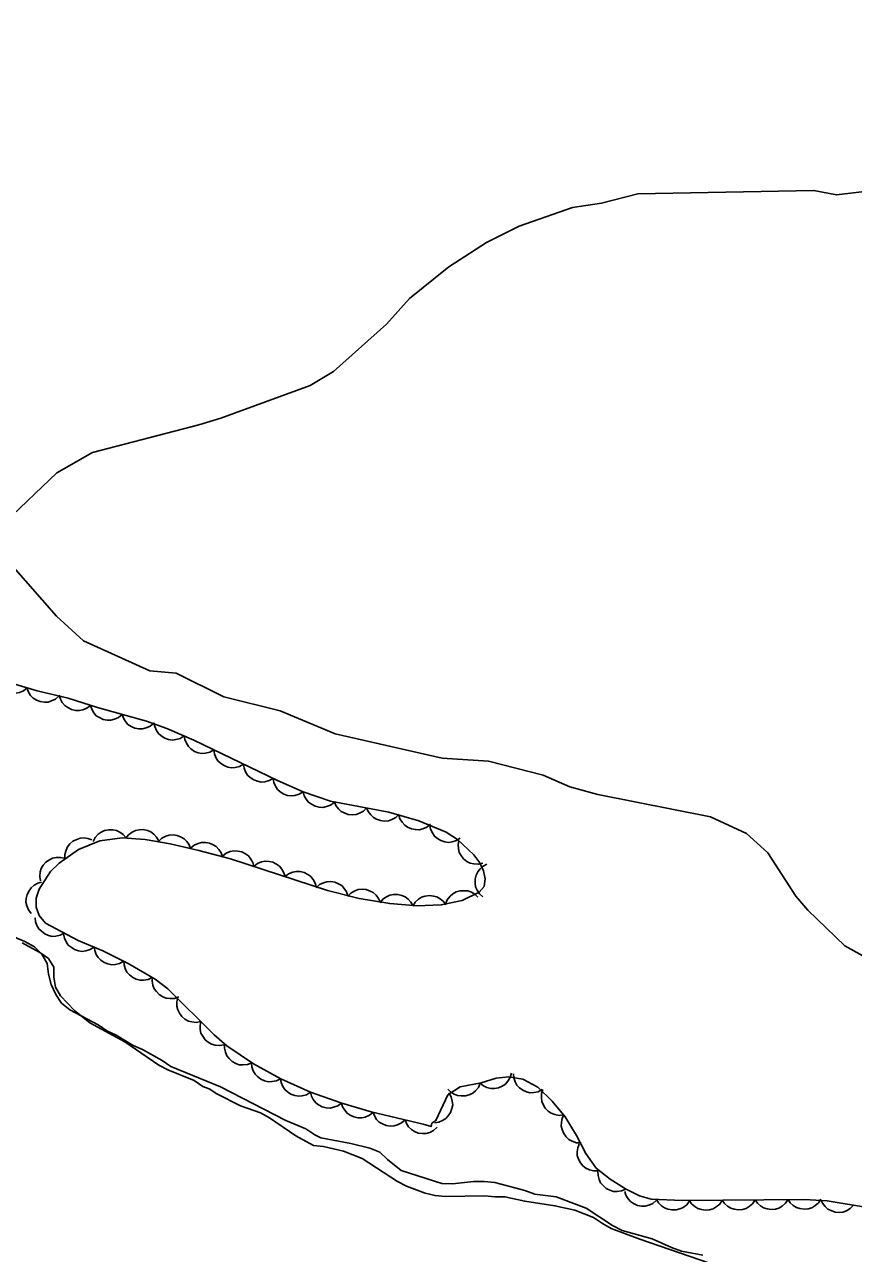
# Model space of a CAD drawing. Extents: x 336540 to 340074, y 5572036 to 5573747.
# Drawn here: x 339011.4 to 339087, y 5573128.5 to 5573240.7 of the extents above; entities that cross this region are included whole.
import ezdxf

# ---------------------------------------------------------------- set-up
doc = ezdxf.new("R2010")
doc.units = 0
for name, color, linetype in [('Niveau 2', 7, 'Continuous'), ('Niveau 4', 7, 'Continuous'), ('Niveau 44', 7, 'Continuous')]:
    doc.layers.add(name, color=color, linetype=linetype)

msp = doc.modelspace()

# ---------------------------------------------------------------- linework, layer by layer
at = {"layer": 'Niveau 2'}
for points in [[(339151.23, 5573243.46), (339142.96, 5573239.64), (339139.01, 5573237.4), (339133.72, 5573235.09), (339131.89, 5573234.47), (339123.59, 5573231.17), (339117.43, 5573229.32), (339112.72, 5573228.4), (339110.9, 5573227.62), (339108.56, 5573226.85), (339090.34, 5573225.73), (339085.45, 5573225.14), (339083.4, 5573225.55), (339067.34, 5573225.23), (339064.01, 5573224.37), (339061.36, 5573223.98), (339056.5, 5573222.29), (339053.52, 5573220.78), (339050.08, 5573218.57), (339046.5, 5573215.67), (339044.41, 5573213.34)], [(339044.41, 5573213.34), (339039.56, 5573209.03), (339037.42, 5573207.74), (339029.27, 5573204.76), (339027.28, 5573204.16), (339017.57, 5573201.64), (339014.31, 5573199.76), (339009.61, 5573195.27)], [(339010.15, 5573191.4), (339014.28, 5573186.68), (339016.76, 5573184.43), (339022.82, 5573181.69), (339025.22, 5573181.5), (339029.56, 5573179.32), (339034.7, 5573178.05), (339039.71, 5573175.94), (339049.47, 5573173.74), (339053.72, 5573173.45), (339058.7, 5573172.18), (339061.12, 5573171.12), (339063.69, 5573170.41), (339073.96, 5573168.38), (339077.25, 5573166.85), (339079.2, 5573165.09), (339081.76, 5573161.13), (339082.86, 5573159.85), (339086.23, 5573156.61), (339088.15, 5573155.54)], [(339041.16, 5573138.57), (339038.42, 5573139.09), (339037.85, 5573139.36), (339037.04, 5573139.92), (339035.21, 5573140.68), (339029.25, 5573143.75), (339024.73, 5573145.6), (339023.93, 5573146.15), (339022.15, 5573147.14), (339021.29, 5573147.52), (339019.74, 5573148.46), (339018.88, 5573148.84), (339018.08, 5573149.39), (339015.5, 5573150.77), (339014.75, 5573151.38), (339014.22, 5573152.17), (339013.81, 5573153.07), (339013.56, 5573154.03), (339013.43, 5573154.99), (339012.96, 5573155.84), (339012.27, 5573156.51), (339011.41, 5573157), (339009.58, 5573157.76)], [(339073.25, 5573128.38), (339071.32, 5573128.74), (339070.4, 5573129.07), (339068.63, 5573129.88), (339065.89, 5573130.63), (339065.03, 5573131.07), (339062.62, 5573132.67), (339059.87, 5573133.7), (339057.94, 5573133.95), (339057.02, 5573134.27), (339054.28, 5573135.01), (339053.32, 5573135.11), (339052.35, 5573135.09), (339050.42, 5573134.88), (339049.46, 5573134.92), (339045.75, 5573136.1), (339044.48, 5573137.1), (339043.78, 5573137.77), (339042.87, 5573138.15), (339041.16, 5573138.57)]]:
    msp.add_lwpolyline(points, dxfattribs=at)
at = {"layer": 'Niveau 4'}
msp.add_lwpolyline([(339011.16, 5573156.87), (339012.77, 5573155.99), (339013.57, 5573155.44), (339014.04, 5573154.65), (339014.06, 5573153.74), (339014.19, 5573152.83), (339014.66, 5573152.05), (339015.93, 5573150.71), (339017.32, 5573149.59), (339020.53, 5573147.84), (339023.63, 5573145.73), (339024.44, 5573145.29), (339026.84, 5573144.32), (339027.64, 5573143.76), (339028.22, 5573143.55), (339028.91, 5573143.1), (339031.08, 5573142.01), (339032.91, 5573141.36), (339033.72, 5573140.92), (339036.13, 5573139.26), (339037.74, 5573138.38), (339038.65, 5573138.28), (339040.47, 5573137.86), (339042.19, 5573137.21), (339045.41, 5573135.11), (339046.21, 5573134.67), (339047.92, 5573134.03), (339048.84, 5573133.81), (339049.75, 5573133.72), (339053.38, 5573133.79), (339054.29, 5573133.69), (339055.2, 5573133.71), (339057.02, 5573133.29), (339059.76, 5573132.89), (339061.58, 5573132.47), (339063.3, 5573131.82), (339064.1, 5573131.26), (339064.9, 5573130.82), (339067.53, 5573129.85), (339077.48, 5573126.4)], dxfattribs=at)
at = {"layer": 'Niveau 44'}
for points in [[(339011.61, 5573180.15), (339011.29, 5573179.89), (339010.91, 5573179.73), (339010.59, 5573179.65), (339010.24, 5573179.66), (339009.88, 5573179.73), (339009.53, 5573179.9), (339009.26, 5573180.07), (339009.03, 5573180.34), (339008.84, 5573180.66), (339008.73, 5573181)], [(339088.1, 5573132.75), (339084.61, 5573133.34), (339082.54, 5573133.47), (339071.39, 5573133.35), (339068.55, 5573133.49), (339067.48, 5573133.8), (339066.22, 5573134.42), (339064.8, 5573135.31), (339063.54, 5573136.32), (339062.6, 5573137.64), (339061.73, 5573139.31), (339060.71, 5573140.99), (339059.52, 5573142.43), (339058.2, 5573143.7), (339056.84, 5573144.44), (339055.55, 5573144.64), (339054.4, 5573144.53), (339053.04, 5573144.09), (339051.12, 5573143.74), (339050, 5573143), (339048.91, 5573140.66), (339048.55, 5573140.42), (339048.47, 5573140.11), (339047.75, 5573140.34), (339043.01, 5573141.45), (339040.33, 5573142.25), (339037.46, 5573143.24), (339034.76, 5573144.46), (339032.25, 5573145.83), (339029.83, 5573147.47), (339028.68, 5573148.48), (339024.46, 5573152.68), (339023.28, 5573153.56), (339020.84, 5573155), (339018.51, 5573156.15), (339016.26, 5573157.1), (339013.27, 5573158.68), (339012.7, 5573159.38), (339012.44, 5573160.14), (339012.44, 5573160.96), (339012.71, 5573161.79), (339013.74, 5573163.4), (339014.53, 5573164.15), (339016.29, 5573165.41), (339018.25, 5573166.2), (339020.28, 5573166.45), (339022.37, 5573166.3), (339024.66, 5573165.9), (339027.28, 5573165.31), (339030.16, 5573164.56), (339039.02, 5573161.65), (339041.9, 5573160.94), (339044.69, 5573160.46), (339047.2, 5573160.25), (339049.39, 5573160.34), (339051.29, 5573160.75), (339052.86, 5573161.5), (339053.31, 5573162.03), (339053.39, 5573162.71), (339053.24, 5573163.46), (339052.93, 5573164.17), (339052.37, 5573164.9), (339050.87, 5573166.31), (339049.84, 5573166.98), (339047.35, 5573168.02), (339044.61, 5573168.8), (339039.29, 5573169.82), (339036.81, 5573170.65), (339034.44, 5573171.7), (339026.81, 5573175.38), (339024.36, 5573176.45), (339022.49, 5573177.11), (339018.02, 5573178.35), (339015.36, 5573179.21), (339012.52, 5573179.88), (339009.02, 5573180.92)], [(339014.52, 5573179.41), (339014.21, 5573179.13), (339013.84, 5573178.95), (339013.53, 5573178.85), (339013.18, 5573178.84), (339012.81, 5573178.89), (339012.46, 5573179.04), (339012.17, 5573179.2), (339011.93, 5573179.45), (339011.72, 5573179.76), (339011.6, 5573180.1)], [(339017.39, 5573178.55), (339017.06, 5573178.3), (339016.68, 5573178.15), (339016.36, 5573178.07), (339016.01, 5573178.09), (339015.65, 5573178.18), (339015.31, 5573178.35), (339015.04, 5573178.53), (339014.82, 5573178.81), (339014.64, 5573179.13), (339014.53, 5573179.48)], [(339020.27, 5573177.73), (339019.95, 5573177.45), (339019.58, 5573177.29), (339019.26, 5573177.2), (339018.91, 5573177.21), (339018.55, 5573177.27), (339018.2, 5573177.44), (339017.92, 5573177.6), (339017.69, 5573177.87), (339017.5, 5573178.19), (339017.38, 5573178.53)], [(339023.16, 5573176.92), (339022.85, 5573176.65), (339022.47, 5573176.49), (339022.15, 5573176.4), (339021.8, 5573176.4), (339021.44, 5573176.47), (339021.09, 5573176.63), (339020.81, 5573176.8), (339020.58, 5573177.07), (339020.39, 5573177.38), (339020.27, 5573177.73)], [(339025.93, 5573175.76), (339025.58, 5573175.54), (339025.19, 5573175.43), (339024.86, 5573175.39), (339024.51, 5573175.44), (339024.16, 5573175.56), (339023.84, 5573175.77), (339023.59, 5573175.97), (339023.4, 5573176.27), (339023.25, 5573176.61), (339023.18, 5573176.96)], [(339028.65, 5573174.49), (339028.29, 5573174.28), (339027.89, 5573174.19), (339027.56, 5573174.16), (339027.22, 5573174.22), (339026.87, 5573174.35), (339026.56, 5573174.58), (339026.32, 5573174.79), (339026.14, 5573175.09), (339026, 5573175.44), (339025.95, 5573175.8)], [(339031.35, 5573173.19), (339030.99, 5573172.98), (339030.59, 5573172.89), (339030.27, 5573172.85), (339029.92, 5573172.92), (339029.58, 5573173.05), (339029.26, 5573173.27), (339029.02, 5573173.49), (339028.84, 5573173.79), (339028.7, 5573174.14), (339028.65, 5573174.49)], [(339034.05, 5573171.89), (339033.69, 5573171.68), (339033.3, 5573171.58), (339032.97, 5573171.55), (339032.62, 5573171.62), (339032.28, 5573171.75), (339031.96, 5573171.97), (339031.72, 5573172.19), (339031.54, 5573172.49), (339031.4, 5573172.83), (339031.35, 5573173.19)], [(339036.79, 5573170.66), (339036.44, 5573170.44), (339036.04, 5573170.33), (339035.72, 5573170.29), (339035.37, 5573170.34), (339035.02, 5573170.46), (339034.7, 5573170.67), (339034.45, 5573170.88), (339034.26, 5573171.18), (339034.11, 5573171.52), (339034.05, 5573171.87)], [(339039.63, 5573169.7), (339039.3, 5573169.45), (339038.92, 5573169.31), (339038.6, 5573169.23), (339038.25, 5573169.26), (339037.89, 5573169.34), (339037.55, 5573169.52), (339037.28, 5573169.71), (339037.06, 5573169.98), (339036.89, 5573170.31), (339036.79, 5573170.66)], [(339042.59, 5573169.19), (339042.3, 5573168.89), (339041.94, 5573168.7), (339041.63, 5573168.58), (339041.28, 5573168.56), (339040.91, 5573168.6), (339040.55, 5573168.73), (339040.26, 5573168.88), (339040.01, 5573169.12), (339039.79, 5573169.42), (339039.65, 5573169.75)], [(339045.54, 5573168.62), (339045.24, 5573168.33), (339044.89, 5573168.13), (339044.58, 5573168.02), (339044.23, 5573167.99), (339043.86, 5573168.03), (339043.5, 5573168.17), (339043.21, 5573168.31), (339042.96, 5573168.56), (339042.74, 5573168.86), (339042.59, 5573169.19)], [(339048.41, 5573167.72), (339048.09, 5573167.45), (339047.71, 5573167.29), (339047.39, 5573167.2), (339047.04, 5573167.21), (339046.68, 5573167.28), (339046.33, 5573167.44), (339046.06, 5573167.61), (339045.83, 5573167.88), (339045.63, 5573168.2), (339045.52, 5573168.54)], [(339017.63, 5573166.12), (339017.82, 5573166.5), (339018.1, 5573166.79), (339018.36, 5573166.99), (339018.68, 5573167.12), (339019.05, 5573167.2), (339019.43, 5573167.18), (339019.75, 5573167.13), (339020.07, 5573166.98), (339020.37, 5573166.76), (339020.6, 5573166.49)], [(339020.61, 5573166.43), (339020.86, 5573166.75), (339021.2, 5573166.99), (339021.49, 5573167.14), (339021.84, 5573167.2), (339022.21, 5573167.21), (339022.58, 5573167.12), (339022.89, 5573167.01), (339023.16, 5573166.79), (339023.42, 5573166.52), (339023.6, 5573166.21)], [(339023.59, 5573166.14), (339023.9, 5573166.43), (339024.26, 5573166.61), (339024.57, 5573166.71), (339024.93, 5573166.73), (339025.29, 5573166.68), (339025.65, 5573166.53), (339025.93, 5573166.38), (339026.18, 5573166.12), (339026.39, 5573165.82), (339026.52, 5573165.48)], [(339051.13, 5573166.44), (339050.78, 5573166.21), (339050.39, 5573166.1), (339050.07, 5573166.05), (339049.72, 5573166.1), (339049.36, 5573166.21), (339049.04, 5573166.41), (339048.78, 5573166.61), (339048.59, 5573166.91), (339048.43, 5573167.24), (339048.36, 5573167.6)], [(339015.06, 5573164.53), (339015.05, 5573164.95), (339015.16, 5573165.34), (339015.28, 5573165.64), (339015.51, 5573165.91), (339015.79, 5573166.15), (339016.13, 5573166.32), (339016.44, 5573166.43), (339016.79, 5573166.45), (339017.16, 5573166.4), (339017.5, 5573166.27)], [(339026.53, 5573165.51), (339026.84, 5573165.78), (339027.21, 5573165.95), (339027.53, 5573166.05), (339027.88, 5573166.05), (339028.24, 5573165.99), (339028.59, 5573165.83), (339028.87, 5573165.66), (339029.11, 5573165.4), (339029.31, 5573165.09), (339029.43, 5573164.75)], [(339053.18, 5573164.14), (339052.77, 5573164.05), (339052.37, 5573164.08), (339052.04, 5573164.14), (339051.73, 5573164.31), (339051.44, 5573164.54), (339051.21, 5573164.85), (339051.04, 5573165.13), (339050.96, 5573165.47), (339050.94, 5573165.84), (339050.99, 5573166.19)], [(339012.83, 5573162.53), (339012.76, 5573162.94), (339012.81, 5573163.35), (339012.9, 5573163.67), (339013.08, 5573163.97), (339013.33, 5573164.24), (339013.64, 5573164.46), (339013.93, 5573164.61), (339014.28, 5573164.67), (339014.65, 5573164.67), (339015, 5573164.6)], [(339029.44, 5573164.8), (339029.77, 5573165.05), (339030.15, 5573165.2), (339030.47, 5573165.27), (339030.83, 5573165.25), (339031.19, 5573165.17), (339031.52, 5573164.99), (339031.8, 5573164.81), (339032.01, 5573164.53), (339032.19, 5573164.21), (339032.29, 5573163.86)], [(339032.29, 5573163.86), (339032.62, 5573164.12), (339033, 5573164.26), (339033.32, 5573164.34), (339033.68, 5573164.31), (339034.04, 5573164.23), (339034.37, 5573164.05), (339034.65, 5573163.87), (339034.86, 5573163.59), (339035.04, 5573163.27), (339035.14, 5573162.92)], [(339035.14, 5573162.92), (339035.47, 5573163.18), (339035.85, 5573163.32), (339036.17, 5573163.4), (339036.53, 5573163.38), (339036.89, 5573163.29), (339037.22, 5573163.12), (339037.5, 5573162.93), (339037.71, 5573162.66), (339037.89, 5573162.33), (339037.99, 5573161.99)], [(339053.2, 5573161.07), (339052.88, 5573161.34), (339052.66, 5573161.69), (339052.53, 5573161.99), (339052.48, 5573162.33), (339052.49, 5573162.7), (339052.59, 5573163.07), (339052.72, 5573163.37), (339052.95, 5573163.64), (339053.23, 5573163.88), (339053.55, 5573164.05)], [(339011.98, 5573159.56), (339011.73, 5573159.89), (339011.58, 5573160.26), (339011.5, 5573160.59), (339011.52, 5573160.94), (339011.61, 5573161.3), (339011.79, 5573161.64), (339011.97, 5573161.91), (339012.24, 5573162.13), (339012.57, 5573162.31), (339012.91, 5573162.41)], [(339037.97, 5573161.91), (339038.28, 5573162.19), (339038.65, 5573162.36), (339038.96, 5573162.46), (339039.32, 5573162.47), (339039.68, 5573162.41), (339040.03, 5573162.26), (339040.32, 5573162.1), (339040.55, 5573161.84), (339040.76, 5573161.53), (339040.88, 5573161.19)], [(339040.87, 5573161.12), (339041.16, 5573161.42), (339041.51, 5573161.62), (339041.82, 5573161.74), (339042.17, 5573161.77), (339042.54, 5573161.74), (339042.9, 5573161.61), (339043.19, 5573161.47), (339043.45, 5573161.23), (339043.68, 5573160.94), (339043.82, 5573160.61)], [(339043.82, 5573160.53), (339044.08, 5573160.86), (339044.41, 5573161.09), (339044.71, 5573161.24), (339045.06, 5573161.3), (339045.42, 5573161.3), (339045.8, 5573161.2), (339046.1, 5573161.09), (339046.38, 5573160.87), (339046.63, 5573160.6), (339046.8, 5573160.28)], [(339046.8, 5573160.23), (339047.02, 5573160.59), (339047.33, 5573160.86), (339047.6, 5573161.04), (339047.94, 5573161.15), (339048.31, 5573161.19), (339048.69, 5573161.14), (339049, 5573161.07), (339049.3, 5573160.89), (339049.59, 5573160.65), (339049.8, 5573160.36)], [(339049.79, 5573160.43), (339049.95, 5573160.81), (339050.2, 5573161.13), (339050.44, 5573161.36), (339050.76, 5573161.52), (339051.11, 5573161.63), (339051.49, 5573161.64), (339051.82, 5573161.62), (339052.15, 5573161.5), (339052.46, 5573161.31), (339052.72, 5573161.06)], [(339014.99, 5573157.77), (339014.63, 5573157.57), (339014.23, 5573157.49), (339013.9, 5573157.47), (339013.56, 5573157.55), (339013.21, 5573157.7), (339012.91, 5573157.93), (339012.67, 5573158.15), (339012.5, 5573158.46), (339012.38, 5573158.81), (339012.34, 5573159.17)], [(339017.71, 5573156.49), (339017.36, 5573156.26), (339016.96, 5573156.15), (339016.64, 5573156.1), (339016.29, 5573156.15), (339015.94, 5573156.26), (339015.62, 5573156.47), (339015.36, 5573156.67), (339015.16, 5573156.97), (339015.01, 5573157.3), (339014.94, 5573157.66)], [(339020.42, 5573155.21), (339020.05, 5573155), (339019.66, 5573154.91), (339019.33, 5573154.88), (339018.98, 5573154.95), (339018.64, 5573155.09), (339018.33, 5573155.31), (339018.09, 5573155.53), (339017.91, 5573155.83), (339017.78, 5573156.18), (339017.73, 5573156.54)], [(339023.02, 5573153.71), (339022.64, 5573153.54), (339022.24, 5573153.48), (339021.91, 5573153.47), (339021.57, 5573153.57), (339021.24, 5573153.73), (339020.94, 5573153.97), (339020.72, 5573154.21), (339020.56, 5573154.53), (339020.46, 5573154.88), (339020.43, 5573155.24)], [(339025.44, 5573151.95), (339025.05, 5573151.81), (339024.64, 5573151.79), (339024.31, 5573151.83), (339023.98, 5573151.96), (339023.67, 5573152.15), (339023.41, 5573152.43), (339023.21, 5573152.69), (339023.09, 5573153.02), (339023.02, 5573153.38), (339023.04, 5573153.74)], [(339027.45, 5573149.7), (339027.04, 5573149.62), (339026.64, 5573149.66), (339026.32, 5573149.74), (339026.01, 5573149.92), (339025.73, 5573150.15), (339025.51, 5573150.46), (339025.35, 5573150.75), (339025.27, 5573151.09), (339025.26, 5573151.46), (339025.33, 5573151.82)], [(339029.58, 5573147.58), (339029.17, 5573147.5), (339028.77, 5573147.55), (339028.44, 5573147.62), (339028.14, 5573147.8), (339027.86, 5573148.04), (339027.63, 5573148.35), (339027.47, 5573148.63), (339027.4, 5573148.98), (339027.39, 5573149.35), (339027.45, 5573149.7)], [(339032.1, 5573145.93), (339031.71, 5573145.78), (339031.3, 5573145.74), (339030.97, 5573145.76), (339030.64, 5573145.88), (339030.32, 5573146.06), (339030.04, 5573146.32), (339029.83, 5573146.57), (339029.7, 5573146.9), (339029.61, 5573147.26), (339029.61, 5573147.62)], [(339034.72, 5573144.48), (339034.35, 5573144.29), (339033.95, 5573144.22), (339033.62, 5573144.2), (339033.28, 5573144.28), (339032.94, 5573144.43), (339032.64, 5573144.67), (339032.41, 5573144.9), (339032.24, 5573145.21), (339032.12, 5573145.56), (339032.09, 5573145.92)], [(339037.45, 5573143.24), (339037.1, 5573143.02), (339036.7, 5573142.92), (339036.38, 5573142.88), (339036.03, 5573142.94), (339035.68, 5573143.06), (339035.36, 5573143.27), (339035.11, 5573143.48), (339034.93, 5573143.78), (339034.78, 5573144.12), (339034.72, 5573144.48)], [(339055.81, 5573144.99), (339055.69, 5573144.58), (339055.47, 5573144.24), (339055.25, 5573143.99), (339054.96, 5573143.8), (339054.62, 5573143.66), (339054.24, 5573143.6), (339053.91, 5573143.59), (339053.57, 5573143.68), (339053.24, 5573143.84), (339052.95, 5573144.06)], [(339058.61, 5573143.48), (339058.24, 5573143.28), (339057.84, 5573143.21), (339057.51, 5573143.19), (339057.17, 5573143.28), (339056.83, 5573143.42), (339056.53, 5573143.66), (339056.3, 5573143.89), (339056.13, 5573144.2), (339056.01, 5573144.55), (339055.98, 5573144.91)], [(339040.29, 5573142.26), (339039.96, 5573142.01), (339039.57, 5573141.87), (339039.25, 5573141.8), (339038.9, 5573141.83), (339038.54, 5573141.92), (339038.21, 5573142.1), (339037.94, 5573142.29), (339037.72, 5573142.57), (339037.55, 5573142.89), (339037.45, 5573143.24)], [(339050.09, 5573143.18), (339050.3, 5573142.82), (339050.4, 5573142.43), (339050.44, 5573142.1), (339050.37, 5573141.76), (339050.25, 5573141.41), (339050.03, 5573141.09), (339049.82, 5573140.85), (339049.52, 5573140.66), (339049.17, 5573140.52), (339048.82, 5573140.46)], [(339052.95, 5573144.07), (339052.78, 5573143.69), (339052.52, 5573143.38), (339052.27, 5573143.16), (339051.95, 5573143.01), (339051.6, 5573142.92), (339051.21, 5573142.91), (339050.89, 5573142.94), (339050.56, 5573143.08), (339050.25, 5573143.28), (339050, 5573143.54)], [(339060.56, 5573141.17), (339060.15, 5573141.13), (339059.75, 5573141.21), (339059.44, 5573141.32), (339059.15, 5573141.52), (339058.89, 5573141.78), (339058.7, 5573142.12), (339058.57, 5573142.41), (339058.53, 5573142.76), (339058.55, 5573143.13), (339058.65, 5573143.48)], [(339043.16, 5573141.4), (339042.84, 5573141.14), (339042.46, 5573140.98), (339042.14, 5573140.9), (339041.79, 5573140.91), (339041.43, 5573140.99), (339041.09, 5573141.16), (339040.81, 5573141.33), (339040.59, 5573141.6), (339040.4, 5573141.92), (339040.29, 5573142.26)], [(339046.09, 5573140.73), (339045.78, 5573140.45), (339045.41, 5573140.27), (339045.1, 5573140.17), (339044.75, 5573140.16), (339044.38, 5573140.21), (339044.03, 5573140.36), (339043.74, 5573140.51), (339043.5, 5573140.77), (339043.29, 5573141.08), (339043.17, 5573141.41)], [(339062.15, 5573138.62), (339061.73, 5573138.64), (339061.35, 5573138.78), (339061.05, 5573138.93), (339060.8, 5573139.18), (339060.58, 5573139.47), (339060.44, 5573139.83), (339060.35, 5573140.14), (339060.37, 5573140.5), (339060.44, 5573140.86), (339060.59, 5573141.19)], [(339049.01, 5573140.05), (339048.7, 5573139.76), (339048.34, 5573139.58), (339048.02, 5573139.48), (339047.67, 5573139.47), (339047.3, 5573139.52), (339046.95, 5573139.67), (339046.67, 5573139.83), (339046.42, 5573140.09), (339046.22, 5573140.39), (339046.09, 5573140.73)], [(339063.71, 5573136.07), (339063.3, 5573136.06), (339062.91, 5573136.17), (339062.6, 5573136.3), (339062.33, 5573136.53), (339062.09, 5573136.81), (339061.92, 5573137.15), (339061.81, 5573137.46), (339061.8, 5573137.81), (339061.85, 5573138.18), (339061.97, 5573138.52)], [(339066.23, 5573134.41), (339065.85, 5573134.25), (339065.44, 5573134.2), (339065.11, 5573134.2), (339064.78, 5573134.3), (339064.45, 5573134.47), (339064.16, 5573134.73), (339063.94, 5573134.97), (339063.8, 5573135.29), (339063.7, 5573135.65), (339063.69, 5573136.01)], [(339069.02, 5573133.35), (339068.7, 5573133.09), (339068.33, 5573132.93), (339068.01, 5573132.84), (339067.66, 5573132.85), (339067.29, 5573132.92), (339066.95, 5573133.09), (339066.67, 5573133.26), (339066.44, 5573133.53), (339066.25, 5573133.85), (339066.14, 5573134.19)], [(339072.04, 5573133.32), (339071.79, 5573132.98), (339071.46, 5573132.74), (339071.17, 5573132.59), (339070.82, 5573132.51), (339070.46, 5573132.5), (339070.08, 5573132.58), (339069.77, 5573132.68), (339069.49, 5573132.89), (339069.23, 5573133.16), (339069.04, 5573133.47)], [(339075.04, 5573133.39), (339074.81, 5573133.04), (339074.49, 5573132.78), (339074.21, 5573132.61), (339073.88, 5573132.51), (339073.51, 5573132.48), (339073.13, 5573132.54), (339072.81, 5573132.62), (339072.52, 5573132.81), (339072.24, 5573133.06), (339072.04, 5573133.36)], [(339078.04, 5573133.42), (339077.81, 5573133.07), (339077.49, 5573132.81), (339077.21, 5573132.64), (339076.88, 5573132.54), (339076.51, 5573132.51), (339076.13, 5573132.57), (339075.81, 5573132.65), (339075.52, 5573132.84), (339075.24, 5573133.09), (339075.04, 5573133.39)], [(339081.04, 5573133.45), (339080.81, 5573133.11), (339080.49, 5573132.85), (339080.21, 5573132.67), (339079.88, 5573132.58), (339079.51, 5573132.54), (339079.13, 5573132.6), (339078.81, 5573132.69), (339078.52, 5573132.88), (339078.24, 5573133.13), (339078.04, 5573133.42)], [(339084.04, 5573133.49), (339083.81, 5573133.14), (339083.49, 5573132.88), (339083.21, 5573132.7), (339082.88, 5573132.61), (339082.51, 5573132.57), (339082.13, 5573132.63), (339081.81, 5573132.72), (339081.52, 5573132.91), (339081.24, 5573133.16), (339081.04, 5573133.45)], [(339087, 5573132.94), (339086.71, 5573132.63), (339086.36, 5573132.43), (339086.05, 5573132.31), (339085.7, 5573132.28), (339085.33, 5573132.31), (339084.97, 5573132.44), (339084.67, 5573132.57), (339084.42, 5573132.81), (339084.19, 5573133.11), (339084.04, 5573133.44)]]:
    msp.add_lwpolyline(points, dxfattribs=at)

doc.saveas('drawing.dxf')
